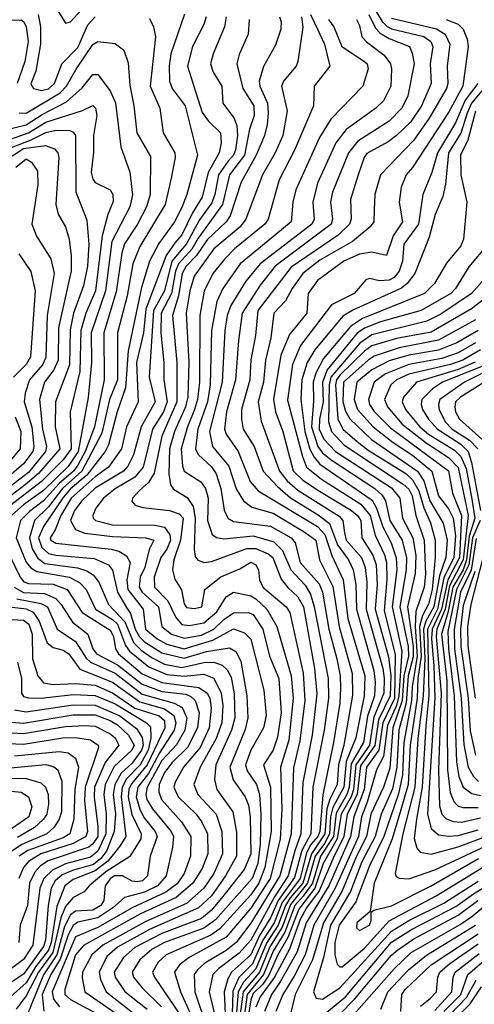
# Model space of a CAD drawing. Extents: x 501367 to 657802, y 482273 to 547541.
# Tile 324 of 656: x 597679 to 599520, y 503895 to 507884. Entities that reach past the tile are written whole.
import ezdxf

# ---------------------------------------------------------------- set-up
doc = ezdxf.new("R2010")
doc.units = 0

msp = doc.modelspace()

# ---------------------------------------------------------------- linework, layer by layer
at = {"layer": '0CON20XD'}
for points in [[(597806.8, 507965), (597865, 507870), (597885, 507875.6), (597928, 507922)], [(599105, 507945.7), (599147, 507877), (599166.5, 507856.5), (599185, 507846.7), (599316.1, 507816.1), (599343.8, 507795), (599351.7, 507775), (599341, 507705), (599345.6, 507625), (599305.8, 507535), (599261.6, 507468.4), (599205, 507415.2), (599171.4, 507388.6), (599085, 507341.4), (599073.9, 507325), (599049.5, 507255)], [(597615, 507882), (597685, 507883.2), (597695, 507877.1), (597705, 507856.9), (597712.7, 507795), (597699.5, 507715), (597668.3, 507625)], [(598205, 507888.2), (598221.4, 507855), (598228.7, 507815), (598206.8, 507615), (598246.6, 507525), (598260.3, 507425), (598306.7, 507345), (598308.1, 507325), (598292.2, 507242.3), (598267.8, 507135), (598165.9, 506965), (598136.9, 506895), (598114.1, 506765), (598075.5, 506615), (598074.5, 506425), (598042.9, 506345), (598011.8, 506208.2), (597930.3, 506055), (597852.8, 505985), (597795, 505910.4), (597738.9, 505855), (597719, 505785), (597729.9, 505740.1), (597752.2, 505702.2), (597780.6, 505680.6), (597913.5, 505663.5), (597951.2, 505651.2), (597976.7, 505635), (597999.3, 505605), (598039.2, 505515), (598104.2, 505444.2), (598140.1, 505360.1), (598170.2, 505330.2), (598215, 505298.8), (598265, 505273.5), (598335, 505260), (598425, 505279.9), (598465, 505281), (598498.3, 505268.3), (598519.5, 505249.5), (598535, 505220.5), (598547.9, 505152.1), (598549.6, 505055), (598536.6, 505005), (598472.6, 504865), (598467.3, 504805), (598477.2, 504765), (598542.3, 504675), (598557.5, 504592.5), (598556.9, 504495), (598512.7, 504415), (598455, 504334.8), (598403, 504285), (598205, 504198.5), (598075, 504126.9), (598032.1, 504087.9), (598000.4, 504025), (598005.5, 503995), (598029.5, 503945), (598185, 503823.9)], [(597753.8, 507905), (597763.2, 507855), (597762.9, 507785), (597744.1, 507675.9), (597723.6, 507623.6), (597734.5, 507605), (597766.9, 507596.9), (597795, 507603.6), (597820.2, 507625), (597850, 507705), (597915, 507771.5), (597955, 507862.4), (597984.2, 507895)], [(598346.5, 507906.5), (598291.5, 507745), (598283.8, 507695), (598285.7, 507635), (598296.7, 507605), (598348.9, 507535), (598399.6, 507335), (598355.9, 507175), (598335, 507122.3), (598305.6, 507065), (598242.5, 506977.5), (598204.9, 506905.1), (598171.7, 506798.3), (598117.7, 506542.3), (598108, 506392), (598074.1, 506295), (598039.2, 506160.8), (598025.5, 506135), (597950.9, 506039.1), (597885, 505982.7), (597855, 505948.6), (597775, 505830), (597754.7, 505785), (597767.9, 505745), (597795, 505721.2), (597825, 505713.8), (597980.7, 505700.7), (598038.2, 505675), (598055, 505653.1), (598074.9, 505565), (598112, 505502), (598127.6, 505477.6), (598146, 505415), (598163.6, 505383.6), (598185, 505362.7), (598255, 505318.2), (598345, 505297), (598435, 505324.1), (598529, 505339), (598554.1, 505324.1), (598574.2, 505285), (598599.4, 505145), (598602.7, 505055), (598591.7, 505008.3), (598530, 504855), (598543.7, 504803.7), (598592.4, 504735), (598605, 504701.4), (598612.4, 504655), (598614.9, 504505), (598588.5, 504441.5), (598496.6, 504325), (598454.9, 504275.1), (598415, 504242.9), (598255, 504181.5), (598145.1, 504124.9), (598098.8, 504085), (598061.8, 504025), (598065.2, 504005), (598105, 503946.7), (598195.8, 503875)], [(598434, 507895), (598425, 507864.5), (598378.7, 507775), (598358.1, 507695), (598418.2, 507508.2), (598442.9, 507472.8), (598492.4, 507425), (598494.2, 507385), (598487.2, 507345), (598442.3, 507265), (598417.4, 507165), (598378.5, 507101.5), (598335, 507012.3), (598309.1, 506980.9), (598271.9, 506928.1), (598189.2, 506710.8), (598180, 506615), (598152.4, 506495), (598159, 506335), (598112.1, 506235), (598091.5, 506145), (598038.9, 506071.1), (597985, 506032), (597887.1, 505945), (597845.1, 505875), (597822.6, 505817.4), (597802.7, 505785), (597804.8, 505775), (597825, 505762.6), (598048.8, 505738.8), (598080.1, 505730.1), (598111.8, 505711.8), (598126, 505685), (598113.2, 505615), (598117.2, 505575), (598179, 505495), (598188.9, 505415), (598235.6, 505375), (598275, 505353.3), (598345, 505335.3), (598460.6, 505369.4), (598545, 505416.2), (598589.8, 505399.8), (598615, 505374.6), (598667.3, 505167.3), (598677, 505065), (598665.7, 505015), (598615.2, 504925), (598592.7, 504865), (598600.1, 504840.1), (598638.1, 504785), (598650, 504745), (598656.1, 504665), (598653.1, 504543.1), (598642.8, 504465), (598619.8, 504405), (598472.5, 504237.6), (598425, 504202.9), (598264.9, 504145.1), (598215, 504118.1), (598165.6, 504075), (598134.1, 504025), (598140.2, 504005), (598175, 503961.2), (598253.2, 503885)], [(598608.3, 507885), (598603.6, 507825), (598567.1, 507742.9), (598557.6, 507705), (598583.1, 507605), (598627.3, 507535), (598627.8, 507495), (598609.2, 507440.8), (598588.9, 507335), (598528.2, 507255), (598499.6, 507135), (598401.7, 506998.3), (598375.7, 506954.3), (598321.7, 506895), (598310.4, 506865), (598293.2, 506775), (598252.5, 506695), (598250.4, 506615), (598262.3, 506495), (598262.9, 506425), (598276.6, 506335), (598261.2, 506295), (598216.1, 506225), (598179.1, 506070.9), (598145, 506030.3), (598065, 505983.3), (598018.6, 505945), (597987.1, 505905), (597975.3, 505875), (597976, 505865), (597986.4, 505855), (598055, 505837.9), (598225.7, 505835.7), (598265, 505827.4), (598286.5, 505796.5), (598289.5, 505775), (598275, 505739.4), (598251, 505705)], [(598730.7, 507895), (598738.2, 507875), (598735.8, 507845), (598715, 507780), (598665.7, 507694.3), (598649, 507635), (598651, 507615), (598681.8, 507545), (598685.4, 507505.4), (598681.4, 507458.6), (598669.8, 507415), (598637.2, 507335), (598575.9, 507225), (598531.3, 507088.7), (598515.2, 507065), (598437.9, 506992.1), (598395, 506929.1), (598352.7, 506885), (598337, 506855), (598322.1, 506765), (598297.8, 506685), (598315.9, 506495), (598315.7, 506335), (598254, 506196), (598223.3, 506046.8), (598200.6, 506009.4), (598163.6, 505976.4), (598135.4, 505945), (598133.5, 505933.5), (598146.9, 505916.9), (598177.2, 505907.3), (598285.2, 505895.2), (598325, 505881.9), (598340.7, 505865), (598329.5, 505775), (598303.1, 505695), (598297.7, 505655), (598307.6, 505617.6), (598334.2, 505574.2), (598345, 505516.7), (598355, 505502.8), (598385, 505497.8), (598416.9, 505505), (598428.2, 505575), (598493.4, 505626.6), (598570.8, 505659.2), (598615, 505686.2), (598635, 505675.9), (598645.7, 505655), (598649.8, 505615), (598663.9, 505585), (598758.3, 505505), (598772.3, 505482.3), (598826.6, 505236.6), (598833.9, 505125), (598812.9, 504962.9), (598787.1, 504852.9), (598777.7, 504585), (598731.8, 504415), (598615, 504223.8), (598555.7, 504145), (598515, 504112.5), (598428.2, 504061.8), (598398.5, 504035), (598386, 504015), (598388.5, 503945), (598433.2, 503813.2)], [(598856.7, 507905), (598884.7, 507845.3), (598913.1, 507785), (598935.5, 507695), (598871.8, 507615), (598868.2, 507535), (598791.3, 507355), (598730, 507235), (598684.8, 507075), (598671.7, 507055), (598548.4, 506955), (598509.6, 506915), (598461.7, 506855), (598425.8, 506784.2), (598407.9, 506685), (598406.8, 506415), (598399.3, 506345), (598387.3, 506305), (598358.8, 506235), (598333.2, 506145), (598338.5, 506075), (598345.3, 506055), (598411.8, 506011.8), (598431.6, 505985), (598441.8, 505945), (598440, 505855), (598458, 505798), (598475.7, 505785.7), (598505, 505781), (598625, 505793.4), (598708.4, 505768.4), (598743.2, 505733.2), (598776.8, 505655), (598835, 505593.3), (598856.4, 505556.4), (598872, 505505), (598927.6, 505215), (598929.9, 505135), (598911.8, 505005), (598866.7, 504775), (598857.9, 504585), (598821.5, 504518.5), (598792, 504408), (598725.1, 504315.1), (598694.2, 504245.8), (598648.8, 504171.2), (598615.4, 504095), (598537.1, 504025), (598521.6, 503998.4), (598506.6, 503945), (598511.6, 503855)], [(598819.5, 507895), (598825.9, 507854.1), (598805.3, 507715), (598798.2, 507695), (598747.5, 507635), (598738.9, 507615), (598761.6, 507515), (598744.1, 507415), (598713, 507345), (598662.3, 507255), (598595.2, 507075), (598572, 507045), (598465, 506955.6), (598385.5, 506845)], [(598928.8, 507885), (598950.8, 507855), (598983.2, 507775), (599075.9, 507715), (599085.9, 507705), (599090.3, 507685), (599068.2, 507615), (598939.1, 507480.9), (598893.3, 507406.7), (598797.3, 507195), (598785.6, 507145), (598778.1, 507065), (598685, 506988.3), (598572.4, 506895), (598502.2, 506795), (598477.8, 506742.2), (598455.9, 506625), (598450.6, 506405), (598439.2, 506335), (598399.8, 506225), (598390.9, 506145), (598401.7, 506121.7), (598455, 506072.2), (598474.2, 506044.2), (598493.8, 505985), (598506.8, 505896.8), (598521.4, 505865), (598545, 505850.4), (598695, 505831.8), (598778.7, 505785), (598794.4, 505765), (598814.8, 505685), (598891.8, 505598.2), (598904.8, 505565.2), (598930.4, 505415), (598963.4, 505295), (598976.4, 505225), (598978, 505175), (598974.9, 505115), (598949.7, 504955), (598905.9, 504744.1), (598894.6, 504595), (598886.8, 504575), (598858.4, 504541.6), (598840.9, 504509.1), (598814.8, 504405), (598742.1, 504307.9), (598709.3, 504225), (598663.5, 504155), (598621.8, 504058.2), (598566.4, 504003.6), (598542.6, 503947.4), (598539.4, 503855)], [(599043.3, 507885), (599055, 507860.8), (599064.7, 507815), (599083.8, 507793.8), (599155, 507739.7), (599180.8, 507705), (599185.2, 507685), (599181.6, 507615), (599152.2, 507555), (599121.8, 507525), (599000.7, 507439.3), (598959.2, 507385), (598885, 507221.5), (598865.6, 507144.4), (598871, 507075), (598862.2, 507055), (598652.2, 506895), (598594.9, 506825.1), (598534.1, 506725.9), (598519.7, 506685), (598509.6, 506625), (598498.9, 506415), (598447.7, 506215), (598459.1, 506155), (598525.2, 506075), (598555, 505983.6), (598584.6, 505934.6), (598619, 505909), (598705.1, 505885.1), (598831.1, 505808.9), (598878.8, 505775), (598893.5, 505695), (598946.9, 505586.9), (598972.5, 505425), (599025.2, 505234.8), (599026.9, 505146.9), (598992.2, 504945), (598970.5, 504865), (598964.2, 504785), (598934.4, 504725.6), (598923.3, 504686.7), (598915.1, 504584.9), (598860, 504505), (598825.9, 504385), (598773.9, 504326.1), (598755, 504295.3), (598725.7, 504215), (598678, 504142), (598635, 504038.3), (598585, 503984.5), (598563.9, 503945), (598555.6, 503844.4)], [(598514.4, 507895), (598508.3, 507855), (598462.1, 507745), (598451.4, 507705), (598461.8, 507671.8), (598497.2, 507615), (598501.3, 507545), (598545.7, 507485.7), (598557.6, 507455), (598560.3, 507415), (598552.8, 507355), (598545.2, 507334.8), (598521.3, 507308.7)], [(599093.2, 507905), (599120.1, 507850.1), (599138.9, 507828.9), (599175, 507807), (599257.2, 507775), (599268.8, 507748.8), (599275.8, 507705), (599250.4, 507575), (599226.5, 507525), (599175, 507472.8), (599047.7, 507392.3), (599010.3, 507345), (598945.5, 507185), (598938.2, 507145), (598945.9, 507075), (598939.6, 507055), (598713.8, 506885), (598652.1, 506807.9), (598580.1, 506695), (598564.4, 506584.4), (598552.2, 506425), (598516.7, 506295), (598508.1, 506225), (598515.2, 506205), (598563.8, 506135), (598612.3, 506012.3), (598645, 505975.2), (598885, 505829.9), (598915, 505798.4), (598942.8, 505712.8), (598988.4, 505615), (599008.1, 505458.1), (599076.2, 505225), (599073.3, 505145), (599040.8, 504975), (599001.2, 504878.8), (598992, 504775), (598947.1, 504692.8), (598938.2, 504655), (598933.8, 504585), (598913.3, 504546.7)], [(599185, 507890.5), (599367.2, 507847.2), (599402.5, 507825), (599421.4, 507785), (599410.2, 507695), (599413.2, 507625), (599406.7, 507605), (599337, 507485), (599274.9, 507395.1), (599139.5, 507255), (599117.5, 507175), (599114.8, 507115), (599112.4, 507065), (599097.8, 507045), (599026.4, 506985), (598895, 506909.3), (598825.7, 506855), (598782.3, 506795), (598755.2, 506744.8), (598708.6, 506695), (598695.8, 506595), (598673.9, 506505), (598666.5, 506415), (598644.5, 506335), (598657.2, 506257.2), (598730.6, 506055), (598762.5, 506015), (598805, 505977.8), (598972.6, 505872.6), (598987.4, 505855), (598994.3, 505805)], [(599405.4, 507885), (599455, 507865.2), (599475.2, 507845), (599491.3, 507805), (599494.8, 507775), (599473.4, 507615), (599415, 507508.3), (599269.7, 507285)], [(597677, 507507), (597705, 507504.6), (597842.9, 507587.1), (597869.1, 507615), (597907.1, 507682.9), (597975, 507783.1), (597995, 507795.9), (598065, 507787.5), (598100.9, 507760.9), (598118.8, 507708.8), (598125, 507618.8), (598141.3, 507535), (598153.1, 507425), (598209, 507329), (598207.7, 507175), (598192.5, 507125), (598156.5, 507055), (598103.9, 506976.1), (598092, 506938), (598069, 506781), (598020.3, 506615), (598020.5, 506425), (597981.8, 506235), (597943.5, 506135), (597915, 506079.2), (597896.5, 506055), (597838.5, 506005), (597775.9, 505934.1), (597718.3, 505891.7), (597682.4, 505855), (597664.1, 505785), (597705.7, 505685.7), (597723.5, 505663.5), (597748.8, 505648.8), (597880.9, 505625), (597922.9, 505602.9), (597948.2, 505575), (597985.5, 505495.5), (598055, 505453.7), (598075.1, 505435), (598107.9, 505347.9), (598123.2, 505325), (598202.2, 505262.2), (598275, 505231.6), (598345, 505224.4), (598425, 505232.3), (598465.7, 505215.7), (598495.1, 505155.1), (598502, 505105), (598498, 505035), (598475, 504971.7), (598409.5, 504855), (598384, 504785), (598400.7, 504745), (598474.4, 504665), (598497, 504595), (598499.6, 504505), (598465.1, 504424.9), (598424.2, 504365), (598355, 504303.7), (598189.2, 504230.8), (598015, 504134.9), (597971.5, 504095), (597933.8, 504025), (597932.2, 504002.2), (597943.1, 503945), (598121.6, 503821.6)], [(597616.2, 507436.2), (597705, 507457.4), (597769.8, 507500.2), (597868.3, 507551.7), (597932.3, 507607.7), (597975, 507662), (597995, 507661.1), (598045.8, 507595.8), (598067.4, 507547.4), (598088.5, 507368.5), (598125.5, 507265.5), (598136.1, 507173.9), (598125.2, 507125), (598052.2, 506985), (598027, 506785), (597969, 506615), (597969.3, 506495), (597956.7, 506353.3), (597915.6, 506135), (597875, 506073.7), (597775, 505976.8), (597695, 505918.4), (597622.6, 505855)], [(599534.6, 507625), (599482.3, 507557.7), (599443.5, 507466.5), (599370.6, 507345), (599347.9, 507265), (599311, 507175), (599294.1, 507055), (599234.1, 506975), (599229.6, 506905), (599216.3, 506865), (599195, 506839.2), (599175, 506828.6), (599135.6, 506825.6), (599095, 506835.6), (599080.2, 506829.8), (599033.2, 506775), (598941.5, 506728.5), (598816.2, 506563.8), (598783.1, 506486.9), (598762.9, 506342.8), (598823.6, 506113.6), (598840.8, 506070.8), (598901.8, 506021.8), (599060.9, 505920.9), (599098.4, 505875), (599118.8, 505795), (599155.9, 505715.9), (599164.2, 505685), (599165.7, 505615.7), (599155, 505490.9), (599200, 505310), (599196.3, 505133.7), (599150, 505035), (599133.8, 504925), (599083.2, 504855), (599073.8, 504765), (599031.5, 504655), (599019.1, 504575), (598931, 504375), (598838.5, 504225), (598802.5, 504107.5), (598734.4, 503985.6), (598699.3, 503935), (598670.6, 503865)], [(599550.8, 507595), (599508.8, 507545), (599491.6, 507505), (599465, 507424), (599415.8, 507345), (599403, 507217), (599392, 507168), (599361.3, 507095), (599337.2, 507002.8), (599278.6, 506855), (599248, 506815), (599224.5, 506795.5), (599031.2, 506708.8), (598986.9, 506683.1), (598874.3, 506545.7), (598843, 506495), (598821.5, 506425), (598817.3, 506345), (598834.2, 506215), (598854.5, 506144.5), (598871, 506111), (598895, 506083.2), (599106.7, 505936.7), (599124.3, 505904.3), (599149.1, 505829.1), (599183.9, 505765), (599203.8, 505703.8), (599206, 505655), (599187.3, 505505), (599226.8, 505325), (599214.9, 505145), (599204.6, 505105.4), (599168.7, 505025), (599151.9, 504898.1), (599123.5, 504845), (599085.6, 504714.4), (599063.6, 504655), (599050.4, 504575), (598957.1, 504365), (598869.5, 504215), (598834.8, 504095.2), (598790.9, 504009.1), (598744, 503935), (598716.2, 503865)], [(597615, 507390.6), (597714.5, 507425), (597785, 507468.6), (597933.5, 507516.5), (597975, 507536.2), (597985.9, 507525), (597991.4, 507495), (597978.1, 507415), (597977.7, 507347.7), (597968.8, 507265), (597975, 507237.8), (597985, 507224.6), (598045, 507194.3), (598055.9, 507175), (598056.9, 507146.9), (598035.8, 507094.2), (598012.3, 507007.7), (597986.4, 506785), (597946.3, 506695), (597926.8, 506625), (597922.1, 506457.9), (597883.5, 506295), (597886.8, 506145), (597855, 506100.4), (597767.2, 506012.8), (597625, 505903)], [(599525, 507513.7), (599493.6, 507396.4), (599463.4, 507335), (599465.9, 507255), (599490, 507145), (599475.8, 506995), (599465, 506967.1), (599408, 506898), (599358.6, 506815), (599318.2, 506775), (599066.5, 506673.5), (599018.5, 506641.5), (598909.4, 506510.6), (598878.6, 506451.4), (598867.1, 506415), (598868.5, 506338.5), (598860.6, 506235), (598886.6, 506155), (598905, 506128.8), (598939.7, 506100.3), (599117.3, 505985), (599147.3, 505957.3), (599160.4, 505935), (599177.2, 505855), (599228.1, 505775), (599245, 505703.8), (599243.6, 505655), (599218.4, 505505), (599252.6, 505345), (599253.3, 505305), (599235.1, 505225), (599228.3, 505125), (599189.6, 505015), (599178, 504852), (599152.5, 504775), (599101.3, 504665), (599083.4, 504575), (599042.6, 504495), (598984.8, 504355.2), (598908.6, 504225), (598891.2, 504165), (598864.9, 504075.1), (598794.3, 503935), (598775.7, 503855.7)], [(597725, 507397.4), (597785, 507426.4), (597826.8, 507436.8), (597881.4, 507435), (597895, 507428.8), (597904.7, 507415), (597906.1, 507186.1), (597951.3, 507071.3), (597959.5, 506975), (597953.3, 506885), (597937.1, 506805), (597896.6, 506695), (597882.7, 506627.3), (597880.1, 506485), (597823.5, 506335), (597822.8, 506235), (597841.6, 506145), (597755.1, 506044.9), (597700.5, 505999.5), (597605, 505926.3)], [(597515.9, 507315.9), (597725, 507397.4)], [(597623.6, 507316.4), (597695, 507361.3), (597783.5, 507373.5), (597820.5, 507360.5), (597832.9, 507345), (597836.8, 507325), (597825.2, 507135), (597835, 507095.8), (597864.6, 507045), (597879, 506995), (597887.7, 506927.7), (597887, 506867), (597836.3, 506635), (597835.1, 506505), (597817, 506465), (597779.8, 506415), (597759, 506345), (597771.9, 506225), (597787.8, 506155), (597783.8, 506135), (597715, 506049.5), (597589.8, 505955)], [(597663.4, 507286.6), (597705, 507319.6), (597727.1, 507307.1), (597750.5, 507270.5), (597752.6, 507215), (597727.8, 507055), (597746.5, 507006.5), (597805.2, 506915.2), (597818, 506855), (597790.1, 506685), (597785.4, 506515), (597770.6, 506485), (597719.2, 506425), (597701.2, 506371.2), (597697, 506335), (597728.3, 506235), (597736.7, 506155), (597731.8, 506135), (597695, 506084.4), (597625, 506024.6)], [(598521.3, 507308.7), (598484.5, 507255), (598469.5, 507175), (598457.5, 507142.5), (598406.6, 507073.4), (598354.8, 506975.2), (598295.7, 506905), (598264.9, 506785), (598220.2, 506705), (598202.9, 506435), (598227.5, 506335), (598170.5, 506235), (598139.6, 506120.4), (598116.6, 506075), (598099, 506055), (597985, 505985.8), (597931, 505935), (597900.6, 505895), (597884.6, 505854.6), (597905, 505818.6), (597943.3, 505803.3), (598055, 505790), (598190, 505785), (598221.5, 505775), (598203.1, 505736.9), (598185.4, 505665), (598167.4, 505625), (598163.3, 505585), (598175.5, 505565), (598241.1, 505505), (598254.8, 505425), (598293.6, 505395), (598345, 505377.8), (598415, 505390.9), (598465, 505414.2), (598505, 505453.9), (598545, 505480.3), (598605, 505482.3), (598625, 505473.9), (598663.7, 505415), (598690.6, 505305), (598728.8, 505215), (598737.3, 505075), (598723.2, 504976.8), (598705.8, 504925), (598666.1, 504865), (598694.6, 504775), (598697.8, 504595), (598671.6, 504448.4), (598647.5, 504385), (598615, 504338.9), (598489.7, 504200.3), (598453.5, 504175), (598272.1, 504095), (598239.1, 504065), (598216.5, 504025), (598224.3, 504005), (598335, 503841.7)], [(599269.7, 507285), (599243.8, 507255), (599223.6, 507205), (599215.9, 507145), (599228.6, 507065), (599192, 507008), (599165, 506928.8), (599105, 506942.5), (599055, 506934.2), (598991.9, 506905), (598885, 506827), (598847, 506775), (598841.1, 506695), (598771.7, 506608.3), (598735.8, 506524.2), (598707.4, 506345), (598714.5, 506295), (598744.2, 506215), (598785.9, 506055.9), (598825, 506017.7), (598893.7, 505973.7), (599022, 505895), (599046.9, 505875), (599059.9, 505855), (599064.5, 505785), (599108.8, 505715), (599122.3, 505675), (599126.1, 505596.1), (599119.1, 505495), (599172.1, 505302.1), (599181.6, 505225), (599179.8, 505145), (599132.1, 505047.9), (599117.3, 504942.7), (599059.1, 504860.9), (599045.6, 504745), (599005.6, 504665), (598991.2, 504575), (598950.1, 504490.1), (598891.9, 504355), (598840.5, 504285), (598815, 504238.4), (598771.6, 504118.4), (598710.9, 504005), (598653.3, 503925), (598635, 503883.5)], [(599049.5, 507255), (599018.8, 507155), (599020.6, 507075), (599014.1, 507055), (598968.5, 507011.5), (598778.7, 506881.3), (598643.3, 506705), (598633.3, 506605), (598615.2, 506505.2), (598610.9, 506425), (598577.8, 506305), (598576.7, 506265), (598584.3, 506225), (598627.8, 506155), (598664.7, 506054.7), (598722.6, 505992.6), (598776.1, 505946.1), (598888.3, 505878.3), (598932.9, 505842.9), (598966, 505756), (599010, 505695), (599029.1, 505655), (599040, 505595), (599042.8, 505495), (599113.5, 505246.5), (599119.1, 505199.1), (599115.5, 505145), (599087.5, 505062.5), (599071.2, 504955), (599021, 504869), (599013.5, 504775), (599003.1, 504745), (598960.6, 504669.4), (598949.8, 504575), (598896.6, 504495), (598864.3, 504385), (598826.5, 504333.5), (598793.4, 504295), (598753, 504187), (598705, 504110), (598666.2, 504015), (598600.5, 503935), (598585.2, 503824.8)], [(599575.3, 506975), (599497.5, 506882.5), (599443.5, 506795), (599424.3, 506775), (599305, 506705.7), (599140.2, 506659.8), (599075.5, 506634.5), (599046, 506614), (598924.6, 506465.4), (598905.8, 506415), (598907.3, 506335), (598892.5, 506265), (598892.2, 506225), (598911, 506185), (598958.1, 506135), (599185, 505987.7), (599218.7, 505945), (599229.5, 505865), (599270.8, 505785), (599283.3, 505713.3), (599280, 505640), (599249.6, 505505), (599272, 505345), (599271.9, 505301.9), (599252.6, 505225), (599244.1, 505115.9), (599214.1, 505005), (599206.6, 504855), (599188.2, 504768.2), (599142.5, 504665), (599117.9, 504575), (599065, 504472.5), (599018.4, 504351.6), (598937.8, 504215), (598909.3, 504085), (598869, 503945), (598880.1, 503920.1), (598905, 503915.2), (598975, 503962.1), (599035, 504026.9), (599185, 504191.6), (599255, 504234.3), (599396, 504305), (599535, 504393.9)], [(597675.2, 506935), (597723.4, 506863.4), (597742, 506785), (597722.1, 506517.9), (597705, 506486.6), (597654.1, 506435)], [(599615, 506895.3), (599508.8, 506775), (599385, 506690.3), (599327.8, 506662.2), (599105, 506606.4), (599056.2, 506573.8), (598939.5, 506435), (598932.2, 506405), (598929.5, 506255), (598942, 506215), (598991.1, 506161.1), (599232.2, 506002.2), (599255, 505981.7), (599267.8, 505955), (599282.5, 505875), (599317, 505775), (599322.3, 505637.7), (599316.7, 505585), (599283.5, 505486.5), (599280.4, 505425), (599288.5, 505305), (599268.4, 505181.6), (599265, 505125), (599234.5, 504955), (599228.9, 504825), (599212.7, 504747.3), (599154, 504575), (599095, 504455.7), (599040, 504310), (598972.8, 504215), (598955.4, 504145), (598955.1, 504095), (598965, 504057.5), (598975, 504046.8), (598985, 504046.5), (599075, 504122.3), (599175, 504232.6), (599365, 504334.6), (599570.7, 504459.3)], [(598385.5, 506845), (598368.1, 506785), (598352.4, 506695), (598364.4, 506495), (598359.2, 506355), (598349.7, 506315), (598306, 506215), (598285.6, 506145), (598283.3, 506043.3), (598289, 505999), (598301.3, 505981.3), (598357.6, 505947.6), (598381.1, 505911.1), (598389.7, 505865), (598385, 505737.5), (598389.2, 505709.2), (598399.5, 505695), (598424.8, 505684.8), (598455, 505688.3), (598599.1, 505740.9), (598635, 505741.8), (598685, 505720), (598704.5, 505705), (598737.6, 505617.6), (598765, 505583.5), (598805, 505545.2), (598827.8, 505505), (598872.5, 505255), (598882.6, 505152.6), (598863, 504985), (598826.1, 504793.9), (598817.7, 504585), (598792.8, 504517.2), (598766.6, 504415), (598710.2, 504329.8), (598615, 504154.5), (598567.9, 504102.1), (598485, 504039.7), (598461.1, 504015), (598446.5, 503945), (598468.4, 503855)], [(599630.6, 506805), (599508.1, 506711.9), (599345, 506618.4), (599205, 506592.5), (599105, 506562.3), (599075, 506540.6), (598975, 506443.1), (598962.2, 506425), (598957.9, 506405), (598966.8, 506266.8), (598987.3, 506225), (599045, 506174.9), (599090.2, 506140.2), (599242, 506045), (599270.1, 506020.1), (599294.7, 505975), (599315.8, 505905.8), (599342.6, 505845), (599360.9, 505775), (599361.1, 505705), (599349, 505575), (599335, 505516.4), (599309.8, 505470.2), (599298.4, 505425), (599304.1, 505305), (599291.6, 505215), (599288.8, 505135), (599260.1, 504945), (599251.6, 504785), (599222.4, 504682.4), (599187.5, 504565), (599114.9, 504385), (599098.8, 504271.2), (599044.7, 504224.7), (599042.8, 504205), (599055, 504193.8), (599095.2, 504215), (599102.8, 504235), (599102.5, 504267.5), (599113.2, 504276.8), (599185, 504293.4), (599345, 504375.1), (599536.9, 504485)], [(599525, 506667.7), (599374.8, 506585.2), (599215, 506554.7), (599115, 506520.6), (599090.1, 506505), (598990.3, 506415), (598987.5, 506335), (598998.1, 506298.1), (599016.1, 506266.1), (599103.4, 506183.4), (599289.7, 506055), (599315.1, 506015.1), (599339.4, 505935), (599394.1, 505844.1), (599410.2, 505775), (599404.2, 505705), (599379.2, 505630.8), (599355.5, 505505), (599323.3, 505446.7), (599314.4, 505415), (599319.3, 505295), (599312.7, 505145), (599291, 504971), (599279.1, 504775), (599231.1, 504585), (599198.9, 504425), (599203, 504413), (599215, 504406.5), (599255, 504403.3), (599359.9, 504440.1), (599695, 504596.3)], [(599535, 506624.9), (599449.6, 506575), (599375.1, 506544.9), (599255, 506525.1), (599175, 506501.6), (599105, 506465.4), (599044.8, 506415), (599032.8, 506345), (599046.9, 506305), (599110.5, 506235), (599191.5, 506171.5), (599269, 506119), (599347.7, 506055), (599374.4, 505955), (599415, 505901.7), (599434, 505865), (599443.3, 505793.3), (599437.5, 505705), (599397.1, 505622.9), (599370.6, 505495), (599330.8, 505415), (599336.4, 505145), (599323.1, 505023.1), (599308.5, 504775), (599285.8, 504645), (599276.7, 504566.7), (599287.4, 504527.4), (599301.2, 504511.2), (599345, 504503.6), (599455, 504532.6), (599551.4, 504568.6)], [(599525, 506574.3), (599455, 506534.3), (599388.7, 506511.3), (599255, 506486.6), (599160.4, 506449.6), (599114.5, 506415), (599090.8, 506345), (599096.1, 506325), (599115, 506296), (599180.8, 506230.8), (599415, 506055.6), (599432.2, 505965), (599467.8, 505875), (599460.6, 505705), (599412.1, 505615), (599387.2, 505495), (599348.7, 505415), (599346.3, 505375), (599355.7, 505265.7), (599360.7, 505135), (599330.3, 504665), (599345, 504606.9), (599375, 504581), (599415, 504575.8), (599455, 504578.6), (599535, 504602.3)], [(599545, 506546.7), (599474.1, 506505), (599423.5, 506486.5), (599255, 506447.7), (599204.7, 506425), (599181.6, 506405), (599156.9, 506345), (599168.2, 506315), (599227.4, 506245), (599325, 506169.2), (599415, 506110.6), (599455, 506069.7), (599495.3, 505875), (599474.5, 505695), (599419.4, 505590.6), (599401.8, 505495), (599368.5, 505415), (599365.2, 505385), (599386.1, 505155), (599375.3, 504845.3), (599378.9, 504698.9), (599388.4, 504665), (599405, 504647.9), (599435, 504635.1), (599467.5, 504632.5), (599545, 504650)], [(599523.4, 506496.6), (599455, 506467.1), (599285.8, 506415), (599232.9, 506355), (599228.4, 506335), (599241.8, 506305), (599298.8, 506235), (599334.7, 506204.7), (599440, 506140), (599465, 506114.5), (599486.7, 506065), (599509.3, 505940.7), (599522.5, 505865), (599498.8, 505791.2), (599488.6, 505695), (599475, 505655), (599433.6, 505585), (599414.4, 505485.6), (599387.2, 505395), (599408.8, 505205), (599411.6, 504845), (599422.7, 504752.7), (599437.1, 504717.1), (599455, 504697.8), (599475, 504692), (599535, 504692.1)], [(599550.7, 506479.3), (599391.6, 506415), (599351.2, 506388.8), (599306.8, 506345), (599304.4, 506325), (599310.7, 506305), (599335, 506264.8), (599370.3, 506225), (599465, 506164.1), (599494.6, 506134.6), (599509.2, 506089.2), (599545.1, 505894.9)], [(599596.5, 506473.5), (599480.4, 506415), (599380.8, 506345), (599374.8, 506325), (599377.3, 506305), (599402.2, 506255), (599430, 506225), (599500, 506180), (599534.6, 506144.6)], [(599595, 506436.3), (599464, 506355), (599444.1, 506335), (599440.7, 506315), (599443.5, 506295), (599459.4, 506265), (599550.3, 506185)], [(597660.2, 506275), (597684.2, 506215), (597680.8, 506145), (597625, 506079.3)], [(599543, 505855), (599512.7, 505785), (599498, 505675), (599447.3, 505575), (599412.4, 505405), (599414.8, 505335), (599438.3, 505145), (599447.6, 504877.6), (599457.1, 504817.1), (599474.4, 504775), (599509.5, 504749.5), (599545, 504741)], [(598994.3, 505805), (599001.2, 505775), (599062.6, 505705), (599078.3, 505665), (599084.9, 505605), (599082.6, 505495), (599149.2, 505255), (599154.9, 505215), (599153.3, 505155), (599112.4, 505057.6), (599095.3, 504945), (599039.7, 504865), (599031, 504765), (599020.6, 504735), (598980.1, 504665), (598965.2, 504565), (598907.5, 504465), (598874.8, 504365.2), (598809.4, 504280.6), (598765.2, 504164.8), (598724.8, 504095), (598687.5, 504012.5), (598663.3, 503976.7), (598625, 503938.7), (598615, 503912.9), (598587.2, 503735)], [(599527.4, 505782.6), (599507, 505653), (599463.9, 505565), (599437.8, 505415), (599440.2, 505335), (599466.2, 505135), (599477.5, 504947.5), (599495.6, 504855), (599517.3, 504817.3), (599537.3, 504797.3)], [(599565.5, 505745), (599505.3, 505514.7), (599492.5, 505425), (599494.2, 505345.8), (599523.8, 505135)], [(597637.6, 505715), (597680.9, 505625), (597695.9, 505605.9), (597715, 505599.9), (597815, 505596.7), (597871.6, 505575), (597932.2, 505482.2), (598045, 505410.8), (598058.3, 505385), (598067.5, 505335), (598079.5, 505315), (598175, 505234), (598255, 505198.5), (598405, 505178.8), (598438.2, 505155), (598448.8, 505135), (598454.9, 505094.9), (598445.8, 505015), (598409.1, 504935), (598342.2, 504855), (598308.4, 504795), (598303.8, 504775), (598320.4, 504735), (598393, 504665), (598414.8, 504635), (598439.2, 504585), (598441.1, 504505), (598418, 504445), (598380, 504385), (598312.3, 504327.7), (598168.1, 504261.9), (597937.3, 504132.7), (597904.3, 504095), (597861.1, 503955), (597862.3, 503935), (597884, 503914), (598007.7, 503847.7)], [(598251, 505705), (598223.3, 505625), (598225.5, 505585), (598279.2, 505529.2), (598311.5, 505461.5), (598335, 505433.7), (598365, 505429.7), (598425, 505440.5), (598477.8, 505485), (598515, 505545.8), (598545, 505563.9), (598615, 505549), (598635, 505537.7), (598679.5, 505495), (598720.7, 505425), (598778.5, 505225), (598786.5, 505135), (598768.5, 504965), (598735.1, 504855), (598740.1, 504685), (598733.2, 504563.2), (598693.1, 504405), (598615, 504284), (598515, 504167.1), (598364.7, 504085), (598326.7, 504055), (598305.7, 504025), (598330.2, 503945), (598412.6, 503762.6)], [(599522.4, 505647.6), (599475, 505510.6), (599463.5, 505415), (599465.8, 505345), (599494.6, 505135), (599503.4, 505003.4), (599524.5, 504904.5)], [(597656.9, 505585), (597695, 505562.7), (597779, 505559), (597825, 505538.7), (597847.2, 505515), (597893.4, 505443.4), (597954.4, 505394.4), (597975.2, 505335), (597990, 505315), (598075, 505269.8), (598175, 505191.8), (598255, 505161.9), (598351.2, 505151.2), (598371.9, 505141.9), (598389.6, 505125), (598405.7, 505075), (598398.7, 505015), (598357.9, 504935), (598296.1, 504873.9), (598265, 504834.2), (598244.2, 504785), (598241.9, 504755), (598253.6, 504725), (598333.8, 504633.8), (598371.9, 504575), (598370.5, 504495), (598344.5, 504425), (598316.5, 504383.5), (598271, 504349), (598133.8, 504286.2), (597995, 504205.5), (597905, 504167.5), (597810.9, 503945), (597815.9, 503915.9), (597840.2, 503885)], [(597668, 505538), (597765, 505518.9), (597791.7, 505505), (597830.9, 505415), (597905.1, 505365.1), (597947.6, 505297.6), (597965, 505280.6), (598065, 505235.7), (598175, 505151.6), (598305.1, 505115.1), (598336.9, 505096.9), (598356.4, 505055), (598347.4, 505005), (598314.5, 504945.5), (598255, 504882.3), (598195.3, 504775), (598189.1, 504745), (598194.3, 504725), (598217.1, 504687.1), (598292.5, 504595), (598301.9, 504575), (598298.1, 504531.9), (598272.4, 504415), (598237.2, 504375), (598185, 504348.7), (598102.9, 504327.1), (598056.5, 504285), (597995, 504245.1), (597915, 504227), (597895, 504214.6), (597875, 504176.2), (597842.7, 504077.3), (597805.1, 504015), (597769.8, 503935), (597776.6, 503866.6)], [(597615, 505508), (597705, 505497.5), (597733, 505483), (597757.6, 505447.6), (597789.9, 505359.9), (597815, 505340.8), (597855, 505329.3), (597878.2, 505315), (597922.4, 505252.4), (598055, 505199.7), (598165, 505119.7), (598265, 505091.2), (598303.3, 505065), (598311.3, 505035), (598304.7, 505005), (598245, 504913.7), (598200.1, 504829.9), (598156.7, 504775), (598150, 504735), (598165.4, 504685.4), (598181.7, 504651.7), (598227.4, 504595), (598236.2, 504575), (598207.9, 504495), (598196.7, 504415), (598176.7, 504395), (598155, 504390.4), (598135, 504393.3), (598095.1, 504415.1), (598062.6, 504415), (598045, 504402.5), (598024.9, 504375), (598019.4, 504315), (598008.1, 504295), (597975, 504275.9), (597905, 504272.1), (597885, 504257.6), (597859.9, 504210.1), (597829.7, 504095), (597775, 504014.3), (597710.2, 503855)], [(597625.5, 505455.5), (597695, 505451.1), (597716.2, 505435), (597729.2, 505395), (597731, 505295), (597752.3, 505225), (597775, 505197.2), (597815, 505190), (597905, 505195.1), (597985, 505187.9), (598055, 505156.6), (598145, 505094.9), (598244, 505064), (598265.6, 505045), (598267.1, 505015), (598195.1, 504865.1), (598131.3, 504788.7), (598121.2, 504765), (598118.8, 504735), (598133.3, 504663.3), (598170.3, 504585), (598169, 504565), (598125, 504493.3), (598028, 504432), (597959.7, 504375), (597939.5, 504350.5), (597895, 504327.8), (597865, 504291.4), (597845, 504245), (597813.4, 504105), (597754.9, 504025), (597705, 503929.4), (597664.6, 503875)], [(597670.4, 505280.4), (597685.8, 505215), (597686.9, 505155), (597695, 505142.2), (597715, 505136.2), (597765.7, 505135.7), (597895, 505150.5), (597985, 505145.9), (598065, 505111.6), (598192.2, 505035), (598208.9, 505018.9), (598210.4, 504975), (598199.5, 504925), (598167.4, 504865), (598112.1, 504807.9), (598093.5, 504775), (598089.6, 504735), (598108.2, 504575), (598084.6, 504535.4), (598035.7, 504475), (597985, 504435.1), (597895, 504399.9), (597862.2, 504375), (597828.7, 504291.3), (597805.7, 504145), (597795, 504113.9), (597742.7, 504047.3), (597705, 503981.2), (597642, 503925)], [(597657.4, 505087.4), (597705, 505080.2), (597895, 505108), (597985, 505107), (598085, 505063.5), (598151.7, 505011.7), (598175.4, 504975.4), (598179.5, 504945), (598172.4, 504925), (598135, 504871.4), (598089.3, 504830.7), (598063.6, 504785), (598058, 504745), (598066.3, 504665), (598062.1, 504595), (598030.3, 504515), (598007.2, 504485), (597978.2, 504461.8), (597892.6, 504437.4), (597850.9, 504419.1), (597822.9, 504395), (597806.3, 504365), (597794.3, 504295.7), (597782.8, 504155), (597775, 504129.2), (597695, 504017.3), (597625, 503970.7)], [(597615, 505039.9), (597695, 505034.2), (597895, 505067.1), (597985, 505067.5), (598045.3, 505045), (598075, 505027), (598120.1, 504985), (598142.5, 504945), (598133.7, 504925), (598061.4, 504858.6), (598024.9, 504785), (598019.2, 504745), (598028.8, 504665), (598028.2, 504585), (597995.3, 504515), (597965, 504490.5), (597865, 504463.3), (597811.2, 504438.8), (597776.2, 504405), (597760.7, 504365), (597731.5, 504135), (597695, 504076.1), (597615, 504016.9)], [(597535, 504999.6), (597695, 504991.3), (597865, 505020.3), (597945.4, 505024.6), (597985, 505021.4), (598045, 504991), (598065, 504974.8), (598080.8, 504945), (598025.4, 504874.6), (597982.5, 504775), (597980.6, 504735), (597995.6, 504615), (597995.1, 504575), (597975.6, 504544.4), (597958.3, 504531.7), (597794.2, 504475.8), (597763.6, 504456.4), (597739.8, 504430.2), (597718.8, 504385), (597710.8, 504295), (597680.4, 504215), (597674.8, 504145)], [(597534.4, 504955.6), (597695, 504948.8), (597853.8, 504973.8), (597905, 504975.9), (597965, 504966.2), (597996.7, 504945), (597998.7, 504935), (597943.5, 504775), (597941, 504721), (597953.6, 504595), (597946.8, 504575), (597895, 504546.1), (597763.9, 504505), (597715, 504473.8), (597695, 504448.9), (597675.4, 504405)], [(597658, 504902), (597839.4, 504919.4), (597875, 504913.5), (597905, 504892), (597916.7, 504855), (597901.8, 504765), (597897.6, 504645), (597882.5, 504585), (597855, 504568.6), (597711.5, 504518.5), (597676.2, 504495)], [(597628.1, 504851.9), (597785, 504865.7), (597817.4, 504857.4), (597834, 504845), (597849.2, 504799.2), (597848.2, 504675), (597838.9, 504645), (597817.9, 504612.1), (597788.9, 504585), (597687.8, 504542.2), (597633.8, 504506.2)], [(597517.8, 504812.2), (597705, 504809.4), (597765, 504792.3), (597783.9, 504775), (597793.8, 504745), (597795.2, 504705), (597788.4, 504665), (597775.4, 504644.6), (597738.3, 504611.7), (597670, 504570)], [(597535, 504769.2), (597685, 504754), (597715.2, 504735), (597727.7, 504695), (597715.9, 504655), (597615, 504584.1)], [(598913.3, 504546.7), (598875.8, 504495), (598845.1, 504385), (598775, 504298.7), (598742.4, 504207.6), (598691.8, 504128.2), (598649.7, 504025), (598584.3, 503945), (598568, 503825)], [(598885, 503831.6), (598998.2, 503925), (599185, 504146.7), (599265, 504197.4), (599445, 504290.9), (599517, 504343), (599735, 504476)], [(598975.1, 503855), (599035.3, 503915), (599185, 504093.9), (599209.7, 504115), (599275, 504159.6), (599455, 504255.3), (599534.6, 504315.4)], [(599033.1, 503855), (599195, 504039), (599264.9, 504105.1), (599462.5, 504217.5), (599509.4, 504250.6), (599558.3, 504291.6)], [(599141.6, 503875), (599170.3, 503945), (599253.6, 504035), (599326.3, 504093.7), (599525, 504215.1)], [(599221.9, 503865), (599227, 503935), (599239.8, 503955), (599345.2, 504055), (599535, 504180.5)], [(599302.4, 503887.6), (599341.7, 503918.3), (599367.4, 503945), (599372.4, 504005), (599380.6, 504025), (599420.4, 504059.6), (599535, 504139.7)], [(599360, 503870), (599429.6, 503945), (599434.3, 504005), (599443, 504025), (599539.2, 504100.8)], [(599395.9, 503865), (599465.7, 503935), (599494.3, 504015), (599558.5, 504071.5)], [(599423.3, 503855), (599487.9, 503922.1), (599527.4, 503992.6)], [(599455, 503847.6), (599502.8, 503897.2), (599549.6, 503965)]]:
    msp.add_lwpolyline(points, dxfattribs=at)

doc.saveas('drawing.dxf')
